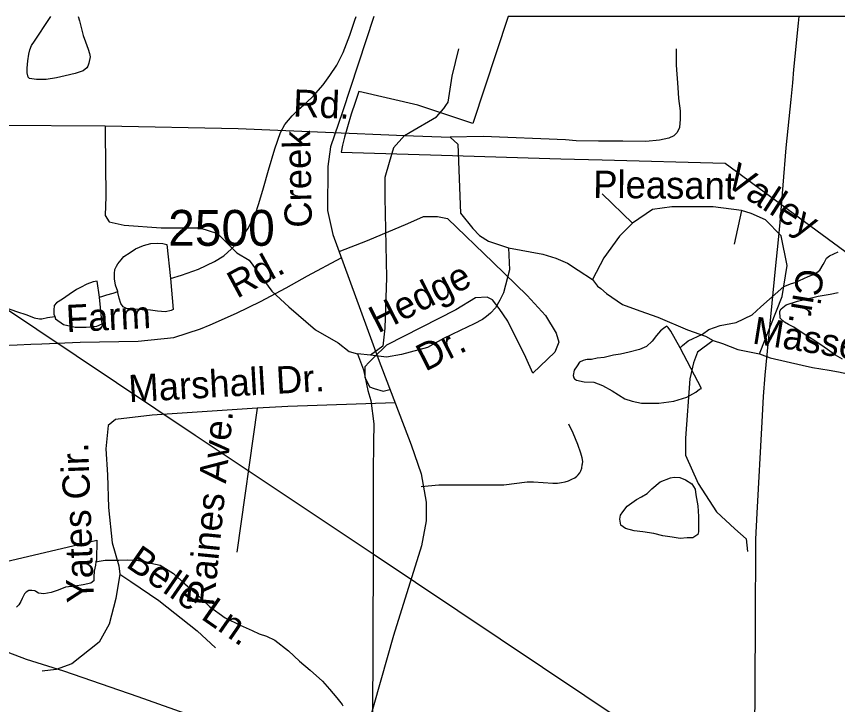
# Model space of a CAD drawing. Extents: x 2169602 to 2449496, y 721995 to 810662.
# Drawn here: x 2400543 to 2403406, y 808265 to 810662 of the extents above; entities that cross this region are included whole.
import ezdxf

# ---------------------------------------------------------------- set-up
doc = ezdxf.new("R2010")
doc.units = 0
doc.layers.add('Default', color=7, linetype='Continuous')

msp = doc.modelspace()

# ---------------------------------------------------------------- linework, layer by layer
at = {"layer": 'Default'}
for p, q in [((2404225.1, 810661.8), (2402257.7, 810661.8)), ((2404225.1, 810661.8), (2402257.7, 810661.8)), ((2400016.7, 810285.7), (2400852.9, 810280.6)), ((2400852.9, 810280.6), (2400853, 810259.1)), ((2401620.5, 810259.1), (2401896.8, 810247.5)), ((2401896.8, 810247.5), (2401916.6, 810259.1)), ((2401896.8, 810247.5), (2402055.5, 810240.8)), ((2403071.2, 809986), (2403045.4, 809868.4)), ((2400370.5, 809735.6), (2401167.1, 809203.6)), ((2401778.1, 809482.1), (2401732.6, 809486.9)), ((2401382.4, 809297.3), (2401312.4, 808795.2)), ((2401167.1, 809203.6), (2401786.6, 808789.9)), ((2401786.6, 808789.9), (2401784, 808002.5)), ((2401786.6, 808789.9), (2403103.9, 807910.3))]:
    msp.add_line(p, q, dxfattribs=at)
for points in [[(2400759.1, 810661.8), (2400763.9, 810646.6), (2400770.1, 810618.9), (2400776.2, 810594.9), (2400784.4, 810572.9), (2400794.1, 810547.2), (2400798.2, 810533.1), (2400800.4, 810521), (2400796.3, 810498.9), (2400792.6, 810489), (2400788.9, 810483), (2400776.6, 810472.7), (2400748.8, 810462.7), (2400712.9, 810454.8), (2400682.9, 810448.3), (2400647.1, 810442), (2400613, 810441.9), (2400589, 810445.9), (2400584.9, 810449.8), (2400580.8, 810465.8), (2400581, 810481.6), (2400582.7, 810507.7), (2400586.4, 810529.9), (2400590.5, 810545.9), (2400596.6, 810560), (2400606.5, 810575.9), (2400616.1, 810589.9), (2400649.9, 810640.3)], [(2400649.9, 810640.3), (2400663.3, 810661.8)], [(2401081.1, 809748.8), (2401118.9, 809761), (2401178.8, 809781.5), (2401234.1, 809807.6), (2401266.3, 809827.9), (2401293.8, 809852.1), (2401324.1, 809886.1), (2401349.8, 809922.4), (2401375.6, 809970.4), (2401389.1, 810010.5), (2401404.9, 810064.6), (2401422.4, 810126.8), (2401444.1, 810200.6), (2401463.6, 810256.9), (2401479.4, 810284.9), (2401505.2, 810315.1), (2401527.1, 810337.3), (2401553.2, 810361.3), (2401579, 810385.5), (2401613.1, 810423.7), (2401636.6, 810455.9), (2401660.4, 810492), (2401682.4, 810536.1), (2401705.9, 810596.3), (2401723.4, 810648.3), (2401727.5, 810661.8)], [(2401789.6, 810661.8), (2401679.8, 810329.1), (2401638, 810207.6), (2401629.6, 810138.5), (2401627.5, 809985.7), (2401646.3, 809901.9), (2401804.3, 809470.5), (2401919.4, 809168.9), (2401955, 809068.4), (2401971.8, 808969.9), (2401971.8, 808905), (2401956.1, 808817.1), (2401857.7, 808505), (2401676.7, 807866.3), (2401550.1, 807460), (2401474.7, 807141.7), (2401437.3, 806998.8)], [(2402257.7, 810661.8), (2402134.9, 810288.3), (2401942.7, 810352.2), (2401736.9, 810400.6), (2401724.7, 810362.2), (2401710.7, 810321.1), (2401697.9, 810277.6), (2401686.9, 810241.3), (2401680.4, 810213.6), (2401675.2, 810189.4), (2402024.9, 810178.6), (2402441.7, 810165.6), (2402585.4, 810161.8), (2403014.9, 810150.6), (2403589.7, 809728.4), (2404225.1, 810661.8)], [(2402257.7, 810661.8), (2402134.9, 810288.3), (2401942.7, 810352.2), (2401736.9, 810400.6), (2401724.7, 810362.2), (2401710.7, 810321.1), (2401697.9, 810277.6), (2401686.9, 810241.3), (2401680.4, 810213.6), (2401675.2, 810189.4), (2402024.9, 810178.6), (2402441.7, 810165.6), (2402585.4, 810161.8), (2403014.9, 810150.6), (2403589.7, 809728.4), (2404225.1, 810661.8)], [(2403244.5, 810371.9), (2403250.6, 810430.6), (2403254.1, 810476.7), (2403270.4, 810638.9), (2403272.7, 810661.8)], [(2401916.6, 810259.1), (2402007.7, 810312.6), (2402034, 810341.3), (2402041, 810351), (2402049.1, 810363.4), (2402062.7, 810453.8), (2402085.9, 810549)], [(2402843.4, 810549), (2402843.4, 810492.3), (2402849.2, 810413.9), (2402852.2, 810376.1), (2402858, 810332.5), (2402858, 810303.5), (2402855.1, 810274.4), (2402847, 810257.1)], [(2403107.2, 806379), (2403120.6, 808541.2), (2403121.4, 808841.2), (2403126.4, 808931.3), (2403143.1, 809249.5), (2403148.1, 809337.6), (2403153.5, 809411.7), (2403189.5, 809782.1), (2403200.3, 809884.1), (2403205.8, 809944.1), (2403227.1, 810204.5), (2403244.5, 810371.9)], [(2400852.9, 810280.6), (2401316.4, 810271.9), (2401620.5, 810259.1)], [(2400853, 810259.1), (2400854.8, 810035), (2400852.4, 809967.9), (2400866.8, 809946.4), (2400919.4, 809934.4), (2401048.6, 809924.9), (2401139.4, 809924.9), (2401167.1, 809924.9)], [(2401896.8, 810247.5), (2401857.8, 810203.6), (2401842.7, 810153.4), (2401827.7, 810100.7), (2401827.7, 810030.5), (2401833.1, 809752.5), (2401828.3, 809575.4), (2401821.1, 809513.2), (2401778.1, 809482.1)], [(2402847, 810257.1), (2402835.4, 810246.4), (2402817.6, 810237.5), (2402785.6, 810230.4), (2402737.5, 810225.9), (2402657.5, 810226.8), (2402573, 810226.8), (2402494.7, 810228.6), (2402458.2, 810232.1), (2402170.3, 810243.2), (2402055.5, 810240.8)], [(2402055.5, 810240.8), (2402081.8, 810216.9), (2402091.2, 809976), (2402134.5, 809922.5), (2402158.4, 809898.5), (2402189.5, 809879.4), (2402258.8, 809855.5)], [(2402585, 810043.9), (2402691, 809942.2)], [(2403071.2, 809986), (2402972.9, 809998.9), (2402828.1, 809998.9), (2402760.7, 809988.7), (2402691, 809942.2), (2402646.3, 809896.2), (2402590.8, 809821.3), (2402552.3, 809745)], [(2403133.9, 809486.6), (2403212.8, 809686.4), (2403230.5, 809794.3), (2403209.6, 809897.4), (2403154.9, 809953.8), (2403105, 809974.8), (2403071.2, 809986)], [(2401668.1, 809842.4), (2401767.8, 809881.2), (2401908.1, 809940.3), (2401962.2, 809964.9), (2402011.5, 809964.9), (2402045.9, 809957.5), (2402205.9, 809804.8), (2402324.1, 809689.1), (2402388.1, 809620.1), (2402425, 809558.6), (2402434.9, 809526.6), (2402420.1, 809492.1), (2402343.8, 809418.9), (2402318.9, 809473.9), (2402256.9, 809599.9), (2402226.7, 809644.3), (2402203.6, 809674.5), (2402184.1, 809683.3), (2402144.4, 809681.7), (2402075.5, 809639.8), (2401834.2, 809516.7), (2401788.7, 809473)], [(2401167.1, 809924.9), (2401182.5, 809924.9), (2401244.7, 809905.7), (2401311.7, 809838.7), (2401354.7, 809812.4), (2401433.6, 809704.7), (2401493.4, 809649.6), (2401586.7, 809570.6), (2401665.7, 809525.2), (2401703.9, 809494), (2401732.6, 809486.9)], [(2400896.8, 809703.7), (2400889, 809725.6), (2400884.9, 809747.7), (2400885.1, 809765.9), (2400886.6, 809779.9), (2400892.3, 809791.6), (2400896.6, 809799.8), (2400908.3, 809813.9), (2400918.3, 809825.8), (2400940.3, 809839.9), (2400958.5, 809852.1), (2400972.3, 809858.2), (2400986, 809864.2), (2401012, 809870.4), (2401034.2, 809872.4), (2401054.3, 809870.5), (2401068, 809866.8), (2401081.1, 809748.8)], [(2402258.8, 809855.5), (2402262.1, 809779.5), (2402241.1, 809699.1), (2402229.3, 809673.2), (2402213.6, 809647.1), (2402196, 809627.6), (2402181.8, 809616.5), (2402168, 809606.4), (2402139.6, 809590.6), (2402090.4, 809567.6), (2402032.8, 809539.6), (2401977, 809508.3), (2401885.7, 809484.5), (2401833.1, 809474.9), (2401778.1, 809482.1)], [(2402258.8, 809855.5), (2402378.4, 809833.9), (2402424.4, 809820.2), (2402464.5, 809802.7), (2402501.4, 809778.2), (2402552.3, 809745)], [(2402857.7, 809507), (2402865.3, 809515.1), (2402885.4, 809531.2), (2402935.4, 809555.3), (2402957.2, 809571.4), (2402996.9, 809585.7), (2403053.1, 809595.9), (2403108.9, 809622.3), (2403138.6, 809650.7), (2403218.4, 809720.9), (2403245.9, 809731), (2403258.2, 809735.2), (2403304.1, 809755.4), (2403327.9, 809765.6), (2403343.9, 809777.8), (2403355.8, 809797.9), (2403360.1, 809805.8), (2403367.5, 809819.7), (2403377.7, 809827.9), (2403407.7, 809842)], [(2400491.8, 809516), (2400545.8, 809518.3), (2400593.7, 809520.7), (2400631.7, 809521.1), (2400765.8, 809526.6), (2400967.8, 809530.7), (2401091.7, 809543.9), (2401185.3, 809573), (2401219.1, 809587.3), (2401310.8, 809628.2), (2401394.4, 809669.1), (2401483.5, 809715.8), (2401558.6, 809758), (2401675.8, 809821.4)], [(2400833.4, 809683.3), (2400825, 809739.3), (2400811.1, 809737.4), (2400789.4, 809729.3), (2400766.8, 809717.3), (2400753.1, 809710.8), (2400727.2, 809692.9), (2400703.6, 809676.5), (2400683.3, 809664.6), (2400675.4, 809654.5), (2400673.5, 809638.5), (2400673.7, 809624.7), (2400677.4, 809616.8)], [(2401081.1, 809748.8), (2401089.6, 809640.9), (2401083.4, 809636.9), (2401063.5, 809632.6), (2401035.2, 809634.5), (2401011.2, 809638.5), (2400981.5, 809640.2), (2400951.1, 809642.3), (2400927.2, 809643.9), (2400915.1, 809649.8), (2400907.3, 809661.9), (2400901.3, 809679.9), (2400897, 809699.6), (2400896.8, 809703.7)], [(2402552.3, 809745), (2402569.8, 809722.4), (2402580.3, 809714.2), (2402600.2, 809697.2), (2402656.7, 809657.8), (2402717, 809636.4), (2402779.8, 809613.9), (2402882.8, 809570.4), (2402945.6, 809547.8), (2402972.9, 809533.3)], [(2400833.4, 809683.3), (2400845.3, 809687.5), (2400859.1, 809691.5), (2400880.8, 809697.6), (2400896.8, 809703.7)], [(2403423.4, 809468.1), (2403399.4, 809482.3), (2403379.7, 809495.8), (2403351.4, 809515.9), (2403317.4, 809537.7), (2403283.1, 809559.5), (2403253.2, 809579.4), (2403235.3, 809589), (2403221.4, 809597.2), (2403206.6, 809610.8), (2403205.2, 809635), (2403209.1, 809642.9), (2403226.7, 809657.3), (2403266.5, 809669.5), (2403290.5, 809675.6), (2403338.9, 809687.8), (2403380.7, 809694), (2403408.4, 809699.9)], [(2400677.4, 809616.8), (2400679.7, 809608.8), (2400707.7, 809588.7), (2400748.1, 809578.9), (2400786.1, 809579.3), (2400823.6, 809583.3), (2400842.1, 809591.5), (2400841.6, 809599.7), (2400833.4, 809683.3)], [(2400439.1, 809663.4), (2400463.5, 809659.3), (2400489.6, 809651.7), (2400509.7, 809645.4), (2400527.5, 809639.8), (2400543.5, 809633.8), (2400579.8, 809622.2), (2400605.8, 809612.2), (2400623.9, 809608.3), (2400631.5, 809608.3), (2400651.8, 809612.6), (2400677.4, 809616.8)], [(2402857.7, 809507), (2402825.3, 809565), (2402815.3, 809578.7), (2402811.2, 809582.5), (2402799.3, 809574.6), (2402789.4, 809566.7), (2402775.3, 809550.7), (2402759.5, 809530.3), (2402739.6, 809512.3), (2402715.8, 809502.1), (2402679.7, 809492.1), (2402649.6, 809485.6), (2402625.6, 809481.6), (2402592, 809473.3), (2402567.8, 809471.3), (2402547.9, 809467), (2402533.5, 809467.1), (2402527.8, 809465.2), (2402519.8, 809463.1), (2402506.1, 809457.1), (2402498.1, 809444.9), (2402488, 809429), (2402484.3, 809410.9), (2402486.4, 809402.9), (2402488.6, 809398.9), (2402496.4, 809394.9), (2402522.3, 809388.9), (2402556.3, 809387.4), (2402586.2, 809375.6), (2402620.7, 809357.8), (2402664.6, 809330.1), (2402690.4, 809322.1), (2402722.8, 809314.4), (2402782.7, 809314.6), (2402834.8, 809321), (2402880.5, 809335.2), (2402912.5, 809353.4), (2402924.4, 809363.4), (2402932.2, 809365.5), (2402857.7, 809507)], [(2402972.9, 809533.3), (2402918.2, 809491.8), (2402903.7, 809454.7), (2402890.7, 809398.9), (2402876, 809192.1), (2402876, 809133), (2402920.3, 809034.5), (2402984.3, 808936), (2403048.3, 808876.9), (2403087.6, 808842.4), (2403092.6, 808798.1)], [(2402972.9, 809533.3), (2403005.1, 809522.1), (2403058.3, 809501.1), (2403133.9, 809486.6)], [(2401732.6, 809486.9), (2401753, 809430.3), (2401768.5, 809358.2), (2401778.8, 809324.2), (2401789.7, 809242.4), (2401788.4, 809176.4), (2401787.5, 809074.5), (2401786.6, 808789.9)], [(2401788.7, 809473), (2401772.7, 809457.6), (2401758.4, 809440.7), (2401758.4, 809405.2), (2401774.4, 809371.5), (2401790.3, 809366.1), (2401821.9, 809356.6), (2401845.6, 809362.3)], [(2403133.9, 809486.6), (2403171, 809472.1), (2403283.1, 809446.4), (2403319.2, 809438.8), (2403377.4, 809429.4), (2403409.4, 809423.8), (2403507.6, 809403.2)], [(2401863.6, 809315.2), (2401489.6, 809302.5), (2401382.4, 809297.3)], [(2401382.4, 809297.3), (2401017, 809272.9), (2400889, 809258.1), (2400862.8, 809236.8), (2400855.5, 809155.4), (2400861, 809064.9), (2400864.6, 808950.9), (2400877.2, 808827.8), (2400900.7, 808748.2), (2400904.4, 808719.2)], [(2401954.9, 809024.2), (2402016.2, 809029.6), (2402242.2, 809030), (2402324, 809040.9), (2402346.4, 809040.9), (2402414.1, 809035.9), (2402430.3, 809036.3), (2402444.1, 809038.3), (2402456.7, 809040.6), (2402468, 809044.4), (2402480.3, 809049.3), (2402490, 809054.7), (2402497.3, 809060), (2402501.8, 809064.9), (2402507.8, 809071.5), (2402511.7, 809078.9), (2402514.7, 809088.4), (2402516.2, 809100.2), (2402516.4, 809103.4), (2402517.6, 809111.1), (2402515.8, 809123.6), (2402511, 809140.9), (2402500.6, 809170.9), (2402484.2, 809210.6), (2402469.1, 809241.1)], [(2402758.4, 809016.6), (2402788.3, 809040.8), (2402824.2, 809054.9), (2402836.1, 809057.1), (2402856.2, 809055.3), (2402876.5, 809047.4), (2402898.4, 809033.5), (2402910.3, 809015.5), (2402912.4, 808995.3), (2402919, 808957.4), (2402921, 808919.3), (2402921, 808875.6), (2402921.6, 808865.8), (2402919.4, 808857.6), (2402901.5, 808845.6), (2402881.6, 808845.4), (2402857.4, 808843.4), (2402829.1, 808847.3), (2402797.4, 808852.9), (2402765.6, 808860.5), (2402727.4, 808866.3), (2402697.5, 808870.4), (2402667.4, 808878.2), (2402650.9, 808890), (2402647.1, 808910.1), (2402649.1, 808924), (2402657.1, 808936.2), (2402673.1, 808956.1), (2402704.9, 808978.5), (2402722.7, 808988.3), (2402742.4, 809000.3), (2402758.4, 809016.6)], [(2400502.9, 808761.7), (2400824, 808837.7), (2400822.6, 808767.7), (2400820.3, 808761.6)], [(2400820.3, 808761.6), (2400818.7, 808749.7), (2400814.6, 808729.6), (2400812.9, 808709.6), (2400813.1, 808695.7), (2400802.9, 808687.5), (2400776.6, 808681.4), (2400746.7, 808677.4), (2400714.9, 808673.2), (2400689.1, 808663), (2400665.1, 808654.8), (2400639.1, 808650.7), (2400621, 808652.6), (2400611, 808658.6), (2400607.1, 808660.4), (2400597.2, 808662.3), (2400587, 808662.2), (2400577.1, 808656.4), (2400571.4, 808650.4), (2400563.6, 808634.1), (2400559.3, 808624.2), (2400551.3, 808612), (2400543.3, 808604.3)], [(2400820.3, 808761.6), (2400832.4, 808763.8), (2400852.3, 808767.7), (2400882, 808768.1), (2400900.3, 808768.1), (2400930.6, 808768.4), (2400968.6, 808766.3), (2401044.4, 808750.8), (2401090.6, 808721.1), (2401131, 808685.4), (2401166.9, 808653.6), (2401217.1, 808605.8), (2401271.4, 808566.4), (2401323.5, 808540.7), (2401365.8, 808522.9), (2401389.5, 808510.8), (2401415.6, 808503.2), (2401443.9, 808489.2), (2401491.9, 808451.5), (2401530.2, 808415.7), (2401568.1, 808384), (2401610.4, 808346.4), (2401634.6, 808318.4), (2401660.6, 808288.5), (2401678.9, 808264.7), (2401681.1, 808260.7)], [(2400904.4, 808719.2), (2400889.9, 808634), (2400866.4, 808545.3), (2400832, 808482), (2400736.4, 808406.1), (2400682.3, 808386.4), (2400633, 808381.5)], [(2400904.4, 808719.2), (2400942.3, 808693.7), (2401040, 808626.7), (2401173.8, 808521.8), (2401237.1, 808462.1)], [(2400408.4, 808486.8), (2400577.3, 808422.5), (2400707.6, 808381.9), (2400966.8, 808292.6), (2401167.1, 808221.8), (2401219.7, 808203.2), (2401456.6, 808121.8), (2401629.3, 808059.6), (2401784, 808002.5), (2401798, 807997.4), (2401936.6, 807950.7), (2402029, 807921.8), (2402087.2, 807904.5), (2402137.3, 807888.8), (2402193.6, 807865.5), (2402247.8, 807846.2), (2402352.3, 807809.2)]]:
    msp.add_lwpolyline(points, dxfattribs=at)

# ---------------------------------------------------------------- texts
for s, rotation, p in [('Rd.', 357.5893, (2401506.8, 810313.1)), ('Creek', 91.1111, (2401573.9, 809926.6)), ('Pleasant', 359.4027, (2402553.8, 810029.8)), ('Valley', 327.169, (2403009.4, 810076.5)), ('Rd.', 28.403, (2401312.3, 809677.7)), ('Hedge ', 27.0407, (2401804.2, 809556.6)), ('Cir.', 260.5716, (2403267.1, 809788.7)), ('Farm', 2.8832, (2400718.4, 809561.6)), ('Massey', 350.8318, (2403106.1, 809523.1)), ('Dr.', 27.0407, (2401969.1, 809423.6)), ('Marshall Dr.', 3.2718, (2400936.6, 809317.6)), ('Raines Ave.', 84.348, (2401231.6, 808604.5)), ('Yates Cir.', 92.1676, (2400814.5, 808620.7)), ('Belle Ln.', 325.2936, (2400921.8, 808746.6))]:
    msp.add_text(s, height=95, rotation=rotation, dxfattribs=at).set_placement(p)
msp.add_text('2500', height=125, dxfattribs=at).set_placement((2401072.5, 809862.7))

doc.saveas('drawing.dxf')
